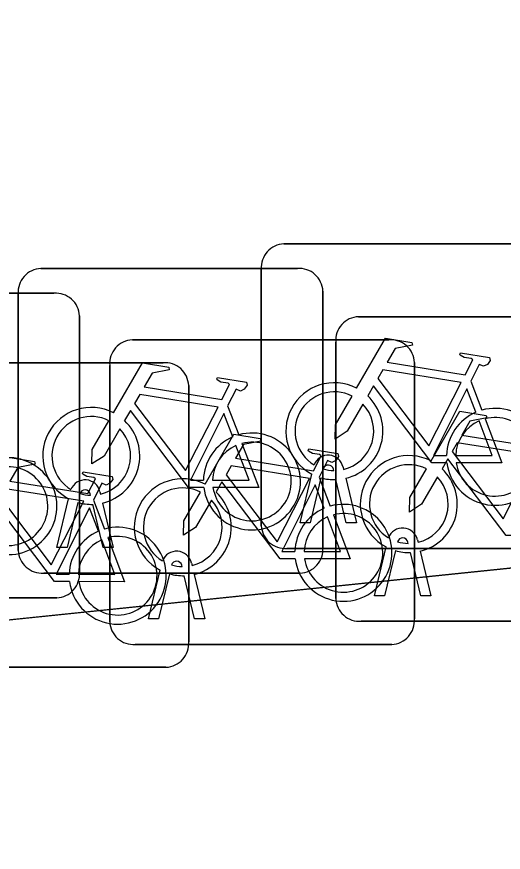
# Model space of a CAD drawing. Extents: x 160675 to 161153, y 383241 to 383714.
# Drawn here: x 161112.715 to 161114.31, y 383586.317 to 383589.057 of the extents above; entities that cross this region are included whole.
import ezdxf

# ---------------------------------------------------------------- set-up
doc = ezdxf.new("R2010")
doc.units = 0
for name, color, linetype in [('IMGEO_Fietsenrek', 7, 'Continuous'), ('IMGEO_Fietspad_gesloten', 7, 'Continuous'), ('IMGEO_Voetpad_open', 7, 'Continuous')]:
    doc.layers.add(name, color=color, linetype=linetype)

msp = doc.modelspace()

# ---------------------------------------------------------------- linework, layer by layer
at = {"layer": 'IMGEO_Fietsenrek'}
for p, q in [((161113.5909, 383588.3125), (161114.4318, 383588.3125)), ((161114.4318, 383588.3125), (161113.5909, 383588.3125)), ((161112.7939, 383588.2315), (161113.6348, 383588.2315)), ((161113.6348, 383588.2315), (161112.7939, 383588.2315)), ((161113.5165, 383587.3879), (161113.5165, 383588.2288)), ((161113.5165, 383588.2288), (161113.5165, 383587.3879)), ((161111.9959, 383588.1505), (161112.8368, 383588.1505)), ((161112.8368, 383588.1505), (161111.9959, 383588.1505)), ((161112.7195, 383587.3069), (161112.7195, 383588.1478)), ((161112.7195, 383588.1478), (161112.7195, 383587.3069)), ((161113.7185, 383588.1571), (161113.7185, 383587.3162)), ((161113.7185, 383587.3162), (161113.7185, 383588.1571)), ((161112.9205, 383588.0761), (161112.9205, 383587.2352)), ((161112.9205, 383587.2352), (161112.9205, 383588.0761)), ((161113.8349, 383588.0735), (161114.6758, 383588.0735)), ((161114.6758, 383588.0735), (161113.8349, 383588.0735)), ((161113.0939, 383587.9975), (161113.9348, 383587.9975)), ((161113.9348, 383587.9975), (161113.0939, 383587.9975)), ((161113.7605, 383587.1489), (161113.7605, 383587.9898)), ((161113.7605, 383587.9898), (161113.7605, 383587.1489)), ((161112.3539, 383587.9225), (161113.1948, 383587.9225)), ((161113.1948, 383587.9225), (161112.3539, 383587.9225)), ((161114.0185, 383587.9231), (161114.0185, 383587.0822)), ((161114.0185, 383587.0822), (161114.0185, 383587.9231)), ((161113.0195, 383587.0729), (161113.0195, 383587.9138)), ((161113.0195, 383587.9138), (161113.0195, 383587.0729)), ((161113.2785, 383587.8481), (161113.2785, 383587.0072)), ((161113.2785, 383587.0072), (161113.2785, 383587.8481)), ((161114.2032, 383587.8622), (161114.2395, 383587.767)), ((161113.4062, 383587.7812), (161113.4425, 383587.686)), ((161113.7539, 383587.5689), (161113.7529, 383587.5732)), ((161113.7846, 383587.5804), (161113.7864, 383587.5725)), ((161113.6435, 383587.3973), (161113.6818, 383587.5573)), ((161113.7122, 383587.5451), (161113.6769, 383587.3973)), ((161113.7062, 383587.5472), (161113.7425, 383587.452)), ((161113.795, 383587.3973), (161113.7611, 383587.539)), ((161113.7934, 383587.5433), (161113.8284, 383587.3973)), ((161112.9569, 383587.4879), (161112.9559, 383587.4922)), ((161112.9876, 383587.4994), (161112.9894, 383587.4915)), ((161112.8465, 383587.3163), (161112.8848, 383587.4763)), ((161112.9152, 383587.4641), (161112.8799, 383587.3163)), ((161112.998, 383587.3163), (161112.9641, 383587.458)), ((161112.9662, 383587.4722), (161113.0025, 383587.377)), ((161112.9964, 383587.4623), (161113.0314, 383587.3163)), ((161113.6769, 383587.3973), (161113.6435, 383587.3973)), ((161113.8284, 383587.3973), (161113.795, 383587.3973)), ((161112.8799, 383587.3163), (161112.8465, 383587.3163)), ((161113.0314, 383587.3163), (161112.998, 383587.3163)), ((161113.8875, 383587.1583), (161113.9258, 383587.3183)), ((161113.9979, 383587.3299), (161113.9969, 383587.3342)), ((161114.0286, 383587.3414), (161114.0304, 383587.3335)), ((161114.4411, 383587.3135), (161113.6002, 383587.3135)), ((161113.6002, 383587.3135), (161114.4411, 383587.3135)), ((161113.9562, 383587.3061), (161113.9209, 383587.1583)), ((161114.039, 383587.1583), (161114.0051, 383587.3)), ((161114.0374, 383587.3043), (161114.0724, 383587.1583)), ((161113.2876, 383587.2654), (161113.2894, 383587.2575)), ((161113.6441, 383587.2325), (161112.8032, 383587.2325)), ((161112.8032, 383587.2325), (161113.6441, 383587.2325)), ((161113.1465, 383587.0823), (161113.1848, 383587.2423)), ((161113.2569, 383587.2539), (161113.2559, 383587.2582)), ((161113.2152, 383587.2301), (161113.1799, 383587.0823)), ((161113.298, 383587.0823), (161113.2641, 383587.224)), ((161113.2964, 383587.2283), (161113.3314, 383587.0823)), ((161112.8461, 383587.1515), (161112.0052, 383587.1515)), ((161112.0052, 383587.1515), (161112.8461, 383587.1515)), ((161113.9209, 383587.1583), (161113.8875, 383587.1583)), ((161114.0724, 383587.1583), (161114.039, 383587.1583)), ((161113.1799, 383587.0823), (161113.1465, 383587.0823)), ((161113.3314, 383587.0823), (161113.298, 383587.0823)), ((161114.6851, 383587.0745), (161113.8442, 383587.0745)), ((161113.8442, 383587.0745), (161114.6851, 383587.0745)), ((161113.9441, 383586.9985), (161113.1032, 383586.9985)), ((161113.1032, 383586.9985), (161113.9441, 383586.9985)), ((161113.2041, 383586.9235), (161112.3632, 383586.9235)), ((161112.3632, 383586.9235), (161113.2041, 383586.9235))]:
    msp.add_line(p, q, dxfattribs=at)
for points in [[(161113.8291, 383587.8392), (161113.9238, 383588.0027), (161114.01, 383587.9889), (161114.0117, 383587.9802), (161113.9556, 383587.9693), (161113.9294, 383587.924), (161114.1846, 383587.8832)], [(161114.1846, 383587.8832), (161114.2096, 383587.932), (161114.2045, 383587.936), (161114.1813, 383587.9397), (161114.1686, 383587.9472), (161114.1676, 383587.9503), (161114.1698, 383587.9549), (161114.2646, 383587.9398), (161114.2669, 383587.9295), (161114.2575, 383587.9171), (161114.2451, 383587.9107), (161114.2306, 383587.9169), (161114.2032, 383587.8622)], [(161113.0321, 383587.7582), (161113.1268, 383587.9217), (161113.213, 383587.9079), (161113.2147, 383587.8992), (161113.1586, 383587.8883), (161113.1324, 383587.843), (161113.3876, 383587.8022)], [(161114.1717, 383587.858), (161113.9149, 383587.899), (161113.8982, 383587.8702), (161114.0652, 383587.6499), (161114.1717, 383587.858)], [(161113.3876, 383587.8022), (161113.4126, 383587.851), (161113.4075, 383587.855), (161113.3843, 383587.8587), (161113.3716, 383587.8662), (161113.3706, 383587.8693), (161113.3728, 383587.8739), (161113.4676, 383587.8588), (161113.4699, 383587.8485), (161113.4605, 383587.8361), (161113.4481, 383587.8297), (161113.4336, 383587.8359), (161113.4062, 383587.7812)], [(161114.1248, 383587.5945), (161114.0751, 383587.5946), (161113.8844, 383587.8463), (161113.8654, 383587.8135)], [(161114.2197, 383587.76), (161114.1904, 383587.8368), (161114.081, 383587.6187), (161114.1237, 383587.6186)], [(161113.3747, 383587.777), (161113.1179, 383587.818), (161113.1012, 383587.7892), (161113.2682, 383587.5689), (161113.3747, 383587.777)], [(161113.8498, 383587.7867), (161113.7982, 383587.6975), (161113.7583, 383587.6715), (161113.7595, 383587.719), (161113.814, 383587.8132)], [(161113.3278, 383587.5135), (161113.2781, 383587.5136), (161113.0874, 383587.7653), (161113.0684, 383587.7325)], [(161113.4227, 383587.679), (161113.3934, 383587.7558), (161113.284, 383587.5377), (161113.3267, 383587.5376)], [(161114.0731, 383587.6002), (161114.1678, 383587.7637), (161114.254, 383587.7499), (161114.2557, 383587.7412), (161114.1996, 383587.7303), (161114.1734, 383587.685), (161114.4286, 383587.6442)], [(161113.0528, 383587.7057), (161113.0012, 383587.6165), (161112.9613, 383587.5905), (161112.9625, 383587.638), (161113.017, 383587.7322)], [(161114.1537, 383587.6185), (161114.2736, 383587.6183), (161114.2304, 383587.7319)], [(161114.2502, 383587.7388), (161114.3052, 383587.5942), (161114.1551, 383587.5945)], [(161113.3321, 383587.5242), (161113.4268, 383587.6877), (161113.513, 383587.6739), (161113.5147, 383587.6652), (161113.4586, 383587.6543), (161113.4324, 383587.609), (161113.6876, 383587.5682)], [(161113.3567, 383587.5375), (161113.4766, 383587.5373), (161113.4334, 383587.6509)], [(161113.4532, 383587.6578), (161113.5082, 383587.5132), (161113.3581, 383587.5135)], [(161114.4157, 383587.619), (161114.1589, 383587.66), (161114.1422, 383587.6312), (161114.3092, 383587.4109), (161114.4157, 383587.619)], [(161113.6876, 383587.5682), (161113.7126, 383587.617), (161113.7075, 383587.621), (161113.6843, 383587.6247), (161113.6716, 383587.6322), (161113.6706, 383587.6353), (161113.6728, 383587.6399), (161113.7676, 383587.6248), (161113.7699, 383587.6145), (161113.7605, 383587.6021), (161113.7481, 383587.5957), (161113.7336, 383587.6019), (161113.7062, 383587.5472)], [(161112.5921, 383587.4492), (161112.6868, 383587.6127), (161112.773, 383587.5989), (161112.7747, 383587.5902), (161112.7186, 383587.5793), (161112.6924, 383587.534), (161112.9476, 383587.4932)], [(161114.3688, 383587.3555), (161114.3191, 383587.3556), (161114.1284, 383587.6073), (161114.1094, 383587.5745)], [(161112.9476, 383587.4932), (161112.9726, 383587.542), (161112.9675, 383587.546), (161112.9443, 383587.5497), (161112.9316, 383587.5572), (161112.9306, 383587.5603), (161112.9328, 383587.5649), (161113.0276, 383587.5498), (161113.0299, 383587.5395), (161113.0205, 383587.5271), (161113.0081, 383587.5207), (161112.9936, 383587.5269), (161112.9662, 383587.4722)], [(161113.6747, 383587.543), (161113.4179, 383587.584), (161113.4012, 383587.5552), (161113.5682, 383587.3349), (161113.6747, 383587.543)], [(161114.0938, 383587.5477), (161114.0422, 383587.4585), (161114.0023, 383587.4325), (161114.0035, 383587.48), (161114.058, 383587.5742)], [(161112.9347, 383587.468), (161112.6779, 383587.509), (161112.6612, 383587.4802), (161112.8282, 383587.2599), (161112.9347, 383587.468)], [(161113.6278, 383587.2795), (161113.5781, 383587.2796), (161113.3874, 383587.5313), (161113.3684, 383587.4985)], [(161113.7227, 383587.445), (161113.6934, 383587.5218), (161113.584, 383587.3037), (161113.6267, 383587.3036)], [(161113.3528, 383587.4717), (161113.3012, 383587.3825), (161113.2613, 383587.3565), (161113.2625, 383587.404), (161113.317, 383587.4982)], [(161112.8878, 383587.2045), (161112.8381, 383587.2046), (161112.6474, 383587.4563), (161112.6284, 383587.4235)], [(161112.9827, 383587.37), (161112.9534, 383587.4468), (161112.844, 383587.2287), (161112.8867, 383587.2286)], [(161113.7532, 383587.4238), (161113.8082, 383587.2792), (161113.6581, 383587.2795)], [(161113.6567, 383587.3035), (161113.7766, 383587.3033), (161113.7334, 383587.4169)], [(161112.9167, 383587.2285), (161113.0366, 383587.2283), (161112.9934, 383587.3419)], [(161113.0132, 383587.3488), (161113.0682, 383587.2042), (161112.9181, 383587.2045)]]:
    msp.add_lwpolyline(points, dxfattribs=at)
for centre, radius, start, end in [((161113.5942, 383588.2346), 0.0779, 92.4484, 184.2845), ((161113.5942, 383588.2346), 0.0779, 92.4484, 184.2845), ((161112.7972, 383588.1536), 0.0779, 92.4484, 184.2845), ((161112.7972, 383588.1536), 0.0779, 92.4484, 184.2845), ((161113.6406, 383588.1538), 0.0779, 2.4484, 94.2845), ((161113.6406, 383588.1538), 0.0779, 2.4484, 94.2845), ((161112.8426, 383588.0728), 0.0779, 2.4484, 94.2845), ((161112.8426, 383588.0728), 0.0779, 2.4484, 94.2845), ((161113.8382, 383587.9956), 0.0779, 92.4484, 184.2845), ((161113.8382, 383587.9956), 0.0779, 92.4484, 184.2845), ((161113.0972, 383587.9196), 0.0779, 92.4484, 184.2845), ((161113.0972, 383587.9196), 0.0779, 92.4484, 184.2845), ((161113.9406, 383587.9198), 0.0779, 2.4484, 94.2845), ((161113.9406, 383587.9198), 0.0779, 2.4484, 94.2845), ((161113.2006, 383587.8448), 0.0779, 2.4484, 94.2845), ((161113.2006, 383587.8448), 0.0779, 2.4484, 94.2845), ((161113.7561, 383587.6979), 0.159, 62.6766, 242.1369), ((161113.7561, 383587.6979), 0.129, 63.3192, 238.903), ((161113.7561, 383587.6979), 0.159, 283.5766, 46.6042), ((161113.7561, 383587.6979), 0.129, 283.6043, 43.4302), ((161112.9591, 383587.6169), 0.159, 62.6766, 242.1369), ((161114.2827, 383587.6139), 0.159, 113.3408, 178.3217), ((161114.2827, 383587.6139), 0.159, 187.0065, 105.7708), ((161112.9591, 383587.6169), 0.129, 63.3192, 238.903), ((161112.9591, 383587.6169), 0.159, 283.5766, 46.6042), ((161114.2827, 383587.6139), 0.129, 113.923, 177.9556), ((161114.2827, 383587.6139), 0.129, 188.6715, 104.5883), ((161112.9591, 383587.6169), 0.129, 283.6043, 43.4302), ((161113.4857, 383587.5329), 0.159, 113.3408, 178.3217), ((161113.4857, 383587.5329), 0.159, 187.0065, 105.7708), ((161113.4857, 383587.5329), 0.129, 113.923, 177.9556), ((161113.4857, 383587.5329), 0.129, 188.6715, 104.5883), ((161113.7359, 383587.5693), 0.0499, 12.8025, 158.6934), ((161114.0001, 383587.4589), 0.159, 62.6766, 242.1369), ((161112.6877, 383587.4519), 0.159, 187.0065, 105.7708), ((161112.6877, 383587.4519), 0.129, 188.6715, 104.5883), ((161113.7359, 383587.5693), 0.0174, 12.8025, 163.4502), ((161113.7561, 383587.6979), 0.129, 253.415, 269.0204), ((161114.0001, 383587.4589), 0.129, 63.3192, 238.903), ((161114.0001, 383587.4589), 0.159, 283.5766, 46.6042), ((161112.9389, 383587.4883), 0.0499, 12.8025, 158.6934), ((161113.2591, 383587.3829), 0.159, 62.6766, 242.1369), ((161113.7561, 383587.6979), 0.159, 253.9967, 271.7867), ((161114.0001, 383587.4589), 0.129, 283.6043, 43.4302), ((161113.2591, 383587.3829), 0.129, 63.3192, 238.903), ((161112.9389, 383587.4883), 0.0174, 12.8025, 163.4502), ((161112.9591, 383587.6169), 0.129, 253.415, 269.0204), ((161113.2591, 383587.3829), 0.159, 283.5766, 46.6042), ((161112.9591, 383587.6169), 0.159, 253.9967, 271.7867), ((161113.2591, 383587.3829), 0.129, 283.6043, 43.4302), ((161113.7857, 383587.2989), 0.159, 187.0065, 105.7708), ((161113.7857, 383587.2989), 0.159, 113.3408, 178.3217), ((161113.7857, 383587.2989), 0.129, 188.6715, 104.5883), ((161113.7857, 383587.2989), 0.129, 113.923, 177.9556), ((161113.0457, 383587.2239), 0.159, 113.3408, 178.3217), ((161113.0457, 383587.2239), 0.159, 187.0065, 105.7708), ((161113.5944, 383587.3912), 0.0779, 182.4484, 274.2845), ((161113.5944, 383587.3912), 0.0779, 182.4484, 274.2845), ((161113.9799, 383587.3303), 0.0499, 12.8025, 158.6934), ((161113.0457, 383587.2239), 0.129, 113.923, 177.9556), ((161113.0457, 383587.2239), 0.129, 188.6715, 104.5883), ((161113.9799, 383587.3303), 0.0174, 12.8025, 163.4502), ((161113.6408, 383587.3104), 0.0779, 272.4484, 4.2845), ((161113.6408, 383587.3104), 0.0779, 272.4484, 4.2845), ((161114.0001, 383587.4589), 0.129, 253.415, 269.0204), ((161112.7974, 383587.3102), 0.0779, 182.4484, 274.2845), ((161112.7974, 383587.3102), 0.0779, 182.4484, 274.2845), ((161113.2389, 383587.2543), 0.0499, 12.8025, 158.6934), ((161114.0001, 383587.4589), 0.159, 253.9967, 271.7867), ((161113.2389, 383587.2543), 0.0174, 12.8025, 163.4502), ((161112.8428, 383587.2294), 0.0779, 272.4484, 4.2845), ((161112.8428, 383587.2294), 0.0779, 272.4484, 4.2845), ((161113.2591, 383587.3829), 0.129, 253.415, 269.0204), ((161113.2591, 383587.3829), 0.159, 253.9967, 271.7867), ((161113.8384, 383587.1522), 0.0779, 182.4484, 274.2845), ((161113.8384, 383587.1522), 0.0779, 182.4484, 274.2845), ((161113.0974, 383587.0762), 0.0779, 182.4484, 274.2845), ((161113.0974, 383587.0762), 0.0779, 182.4484, 274.2845), ((161113.9408, 383587.0764), 0.0779, 272.4484, 4.2845), ((161113.9408, 383587.0764), 0.0779, 272.4484, 4.2845), ((161113.2008, 383587.0014), 0.0779, 272.4484, 4.2845), ((161113.2008, 383587.0014), 0.0779, 272.4484, 4.2845)]:
    msp.add_arc(centre, radius, start, end, dxfattribs=at)
at = {"layer": 'IMGEO_Fietspad_gesloten'}
msp.add_lwpolyline([(161120.919, 383585.807), (161124.393, 383586.061), (161124.031, 383588.251), (161097.14, 383585.472), (161095.135, 383585.325), (161088.148, 383584.88), (161085.622, 383584.741), (161084.155, 383584.661), (161072.168, 383584.096), (161068.177, 383583.808), (161062.195, 383583.186)], dxfattribs=at)
at = {"layer": 'IMGEO_Voetpad_open'}
msp.add_lwpolyline([(161128.698, 383590.188), (161131.185, 383591.861), (161131.736, 383592.39), (161132.591, 383593.336), (161129.716, 383593.455), (161105.374, 383590.924), (161105.316, 383591.598), (161103.493, 383591.497), (161099.226, 383591.056), (161099.422, 383589.166), (161096.343, 383588.84), (161089.735, 383588.159), (161085.197, 383587.691), (161085.622, 383584.741), (161088.148, 383584.88), (161095.135, 383585.325), (161097.14, 383585.472), (161124.031, 383588.251), (161124.042, 383588.252)], dxfattribs=at)

doc.saveas('drawing.dxf')
